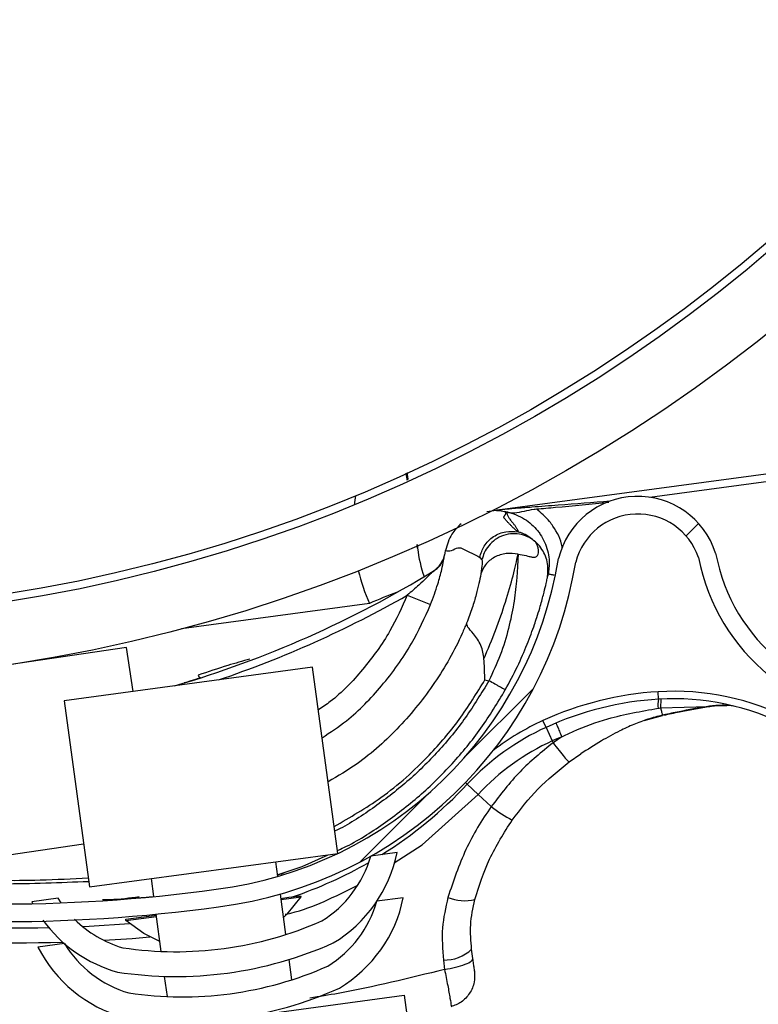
# Model space of a CAD drawing. Header units: inches. Extents: x 170 to 284, y 215 to 248.
# Tile 856 of 1056: x 235.813 to 235.914, y 224.562 to 224.696. Entities that reach past the tile are written whole.
import ezdxf

# ---------------------------------------------------------------- set-up
doc = ezdxf.new("R2010")
doc.units = ezdxf.units.IN
doc.header["$LTSCALE"] = 0.25
doc.header["$MEASUREMENT"] = 0
doc.layers.add('RH TOP OF HOOD', color=7, linetype='Continuous')
pattern_1 = [(45, (225.4196035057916, 218.4993357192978), (-0.03026527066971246, 0.03026527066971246), [])]

msp = doc.modelspace()

# ---------------------------------------------------------------- hatches: boundary and pattern name
at = {"layer": 'RH TOP OF HOOD'}
h = msp.add_hatch(dxfattribs=at)
h.set_pattern_fill('ANSI31', color=256, scale=0.34241245, angle=2.8e-322, style=0)
h.set_pattern_definition([(45, (225.4529552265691, 218.4993357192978), (-0.03026527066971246, 0.03026527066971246), [])])
edge = h.paths.add_edge_path(flags=0)
edge.add_arc((235.7395956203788, 224.3915581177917), 0.021400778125, 89.9999999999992, 390.52248781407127, ccw=False)
edge.add_line((235.7395956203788, 224.4129588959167), (235.8123582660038, 224.4129588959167))
edge.add_arc((235.8123582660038, 224.8238538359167), 0.4108949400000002, 270, 450.0000000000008)
edge.add_line((235.8123582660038, 225.2347487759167), (235.3287006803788, 225.2347487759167))
edge.add_arc((235.3287006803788, 225.2390289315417), 0.004280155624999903, 180.0000000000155, 269.9999999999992, ccw=False)
edge.add_line((235.3244205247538, 225.2390289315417), (235.3244205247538, 225.2818304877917))
edge.add_arc((235.3287006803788, 225.2818304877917), 0.004280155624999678, 360, 540, ccw=False)
edge.add_line((235.3329808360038, 225.2818304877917), (235.3329808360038, 225.2390289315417))
edge.add_line((235.3329808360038, 225.2390289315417), (235.3297484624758, 225.2390289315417))
edge.add_line((235.3297484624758, 225.2390289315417), (235.3297484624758, 225.2818304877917))
edge.add_arc((235.3287006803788, 225.2818304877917), 0.001047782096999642, 360, 540.0000000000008)
edge.add_line((235.3276528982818, 225.2818304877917), (235.3276528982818, 225.2390289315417))
edge.add_arc((235.3287006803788, 225.2390289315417), 0.001047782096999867, 180, 270)
edge.add_line((235.3287006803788, 225.2379811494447), (235.8123582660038, 225.2379811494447))
edge.add_arc((235.8123582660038, 224.8238538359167), 0.4141273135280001, 269.9999999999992, 450, ccw=False)
edge.add_line((235.8123582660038, 224.4097265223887), (235.7395956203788, 224.4097265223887))
edge.add_arc((235.7395956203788, 224.3915581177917), 0.018168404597, 450.0000000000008, 750.5224878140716)
edge.add_arc((235.754343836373, 224.4002532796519), 0.001047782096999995, 390.5224878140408, 495.0000000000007)
edge.add_line((235.753602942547, 224.4009941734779), (235.7449077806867, 224.3922990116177))
edge.add_line((235.7449077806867, 224.3922990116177), (235.7426221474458, 224.3945846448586))
edge.add_line((235.7426221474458, 224.3945846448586), (235.751317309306, 224.4032798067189))
edge.add_arc((235.754343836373, 224.4002532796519), 0.004280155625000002, 390.522487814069, 495.0000000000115, ccw=False)
h = msp.add_hatch(dxfattribs=at)
h.set_pattern_fill('ANSI31', color=256, scale=0.34241245, style=0)
h.set_pattern_definition(pattern_1)
edge = h.paths.add_edge_path(flags=0)
edge.add_line((235.7790065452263, 225.2304686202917), (235.4365940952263, 225.2304686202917))
edge.add_line((235.4365940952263, 225.2304686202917), (235.4365940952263, 225.2347487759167))
edge.add_line((235.4365940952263, 225.2347487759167), (235.7790065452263, 225.2347487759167))
edge.add_arc((235.7790065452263, 224.8238538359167), 0.4108949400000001, 269.9999999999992, 450, ccw=False)
edge.add_line((235.7790065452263, 224.4129588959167), (235.7062438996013, 224.4129588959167))
edge.add_line((235.7062438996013, 224.4129588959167), (235.7062438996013, 224.4172390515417))
edge.add_line((235.7062438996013, 224.4172390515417), (235.7790065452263, 224.4172390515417))
edge.add_arc((235.7790065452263, 224.8238538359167), 0.406614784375, 270, 450.0000000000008)
h = msp.add_hatch(dxfattribs=at)
h.set_pattern_fill('ANSI32', color=256, scale=0.34241245, angle=2.8e-322, style=0)
h.set_pattern_definition([(45, (225.4196035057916, 218.4993357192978), (-0.09079581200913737, 0.09079581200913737), []), (45, (225.4801340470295, 218.4993357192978), (-0.09079581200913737, 0.09079581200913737), [])])
edge = h.paths.add_edge_path(flags=0)
edge.add_arc((235.7790065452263, 224.8238538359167), 0.2182879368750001, 180, 540, ccw=False)
edge = h.paths.add_edge_path(flags=0)
edge.add_arc((235.7790065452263, 224.8238538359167), 0.2097276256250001, 180, 540, ccw=False)
h = msp.add_hatch(dxfattribs=at)
h.set_pattern_fill('ANSI31', color=256, scale=0.34241245, angle=2.8e-322, style=0)
h.set_pattern_definition(pattern_1)
edge = h.paths.add_edge_path(flags=0)
edge.add_arc((235.9257701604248, 224.6173417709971), 0.001712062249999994, 187.6823523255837, 209.892772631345)
edge.add_line((235.9242858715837, 224.6164885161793), (235.9221930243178, 224.6152854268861))
edge.add_arc((235.9257701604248, 224.6173417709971), 0.004126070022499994, 187.6823523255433, 209.8927726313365, ccw=False)
edge.add_arc((235.934592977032, 224.6185318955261), 0.01302879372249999, 139.1585197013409, 187.6823523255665, ccw=False)
edge.add_arc((235.9382824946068, 224.6147452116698), 0.01830194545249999, 457.6823523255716, 497.7437253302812, ccw=False)
edge.add_arc((235.9374082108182, 224.6212265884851), 0.01176186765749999, 389.82321001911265, 457.68235232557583, ccw=False)
edge.add_arc((235.9344911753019, 224.61851816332), 0.01566536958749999, 332.9394203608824, 393.1131521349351, ccw=False)
edge.add_arc((235.9257484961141, 224.6226252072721), 0.02532140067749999, 310.5366005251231, 333.66328566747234, ccw=False)
edge.add_arc((235.9331496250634, 224.6154003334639), 0.01504902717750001, 269.83807069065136, 306.9970019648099, ccw=False)
edge.add_arc((235.932811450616, 224.6278968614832), 0.02754708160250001, 190.990855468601, 270.614926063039, ccw=False)
edge.add_arc((235.8974799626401, 224.6198485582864), 0.008748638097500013, 378.6409712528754, 525.6237845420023)
edge.add_arc((235.8330314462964, 224.6311945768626), 0.05672062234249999, 277.25298805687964, 350.69225205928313, ccw=False)
edge.add_arc((235.8106778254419, 224.7879449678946), 0.2150521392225, 261.1083798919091, 277.88840595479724, ccw=False)
edge.add_arc((235.7828950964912, 224.6038046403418), 0.02884824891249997, 202.8411957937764, 259.0961091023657, ccw=False)
edge.add_arc((235.7311545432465, 224.579342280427), 0.0284373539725, 387.8029462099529, 441.4014199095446)
edge.add_arc((235.733577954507, 224.5926259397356), 0.01494630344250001, 442.9737931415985, 498.2295444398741)
edge.add_arc((235.7358341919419, 224.5894751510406), 0.0187470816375, 495.64022688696, 529.1219683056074)
edge.add_arc((235.7307519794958, 224.5910354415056), 0.0134739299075, 531.5599097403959, 569.9559980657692)
edge.add_arc((235.7241388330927, 224.5875520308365), 0.006011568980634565, 212.6648849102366, 233.3999259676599)
edge.add_arc((235.7300236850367, 224.5982275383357), 0.01816498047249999, 238.5816124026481, 277.6823523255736)
edge.add_arc((235.730989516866, 224.5910674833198), 0.01094007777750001, 277.6823523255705, 367.682352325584)
edge.add_arc((235.7399820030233, 224.5922804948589), 0.001866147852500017, 367.6823523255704, 383.3245987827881)
edge.add_line((235.7416956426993, 224.5930193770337), (235.7439123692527, 224.5939751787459))
edge.add_arc((235.7399820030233, 224.5922804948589), 0.004280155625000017, 367.68235232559, 383.3245987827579, ccw=False)
edge.add_arc((235.730989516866, 224.5910674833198), 0.01335408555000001, 277.68235232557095, 367.6823523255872, ccw=False)
edge.add_arc((235.7300236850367, 224.5982275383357), 0.020578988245, 238.2937106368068, 277.6823523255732, ccw=False)
edge.add_arc((235.7241388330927, 224.5875520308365), 0.008425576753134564, 212.2600195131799, 234.1820632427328, ccw=False)
edge.add_arc((235.7307519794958, 224.5910354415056), 0.01588793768, 171.3726545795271, 210.1529330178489, ccw=False)
edge.add_arc((235.7358341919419, 224.5894751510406), 0.02116108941, 495.78688309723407, 529.2595240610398, ccw=False)
edge.add_arc((235.733577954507, 224.5926259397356), 0.01736031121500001, 442.8626004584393, 498.0482056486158, ccw=False)
edge.add_arc((235.7311545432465, 224.579342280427), 0.030851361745, 387.6005096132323, 441.4618899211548, ccw=False)
edge.add_arc((235.7828950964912, 224.6038046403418), 0.02643424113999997, 202.6240618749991, 259.0059654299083)
edge.add_arc((235.8106778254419, 224.7879449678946), 0.21263813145, 261.1200207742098, 277.8920418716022)
edge.add_arc((235.8330314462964, 224.6311945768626), 0.05430661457, 277.2389789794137, 350.7968871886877)
edge.add_arc((235.8974799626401, 224.6198485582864), 0.01116264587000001, 377.74339121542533, 526.2114395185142, ccw=False)
edge.add_arc((235.932811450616, 224.6278968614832), 0.02513307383, 190.653752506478, 270.6530101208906)
edge.add_arc((235.9331496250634, 224.6154003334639), 0.01263501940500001, 269.7653996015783, 306.6650491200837)
edge.add_arc((235.9257484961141, 224.6226252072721), 0.022907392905, 310.726658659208, 333.7020675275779)
edge.add_arc((235.9344911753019, 224.61851816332), 0.01325136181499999, 332.8745927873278, 393.4176020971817)
edge.add_arc((235.9374082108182, 224.6212265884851), 0.009347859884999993, 389.4048764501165, 457.6823523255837)
edge.add_arc((235.9382824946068, 224.6147452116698), 0.01588793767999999, 457.6823523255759, 497.6345312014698)
edge.add_arc((235.934592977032, 224.6185318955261), 0.01061478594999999, 499.3168536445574, 547.6823523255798)

# ---------------------------------------------------------------- linework, layer by layer
for p, q in [((235.9241185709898, 224.6352920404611), (235.8786906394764, 224.6291641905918)), ((235.8991434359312, 224.6308865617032), (235.922794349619, 224.6340768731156)), ((235.8781419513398, 224.6290901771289), (235.8768426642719, 224.628911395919)), ((235.8781637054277, 224.6290931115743), (235.8781419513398, 224.6290901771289)), ((235.8793095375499, 224.6289151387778), (235.8795990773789, 224.6288570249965)), ((235.8710499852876, 224.6228213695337), (235.8711396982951, 224.6232558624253)), ((235.8711396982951, 224.6232558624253), (235.8712179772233, 224.6236014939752)), ((235.8758806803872, 224.6226710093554), (235.8761919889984, 224.6223239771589)), ((235.8851786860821, 224.6201263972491), (235.8852319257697, 224.6203865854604)), ((235.8851255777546, 224.6198717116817), (235.8851620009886, 224.6200449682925)), ((235.8608340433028, 224.6163740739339), (235.8351504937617, 224.6129095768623)), ((235.8659916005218, 224.6175063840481), (235.8691695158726, 224.6162367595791)), ((235.8276412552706, 224.6103651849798), (235.793762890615, 224.6053933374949)), ((235.8285232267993, 224.6043553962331), (235.8276412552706, 224.6103651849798)), ((235.8530522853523, 224.6076641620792), (235.8191183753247, 224.6030867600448)), ((235.8564853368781, 224.5822137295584), (235.8530522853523, 224.6076641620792)), ((235.8765882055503, 224.6059265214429), (235.877136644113, 224.6058164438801)), ((235.9003294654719, 224.6032869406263), (235.9002675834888, 224.6043123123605)), ((235.8191183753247, 224.6030867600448), (235.8225514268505, 224.5776363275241)), ((235.9005910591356, 224.6020894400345), (235.907054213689, 224.6023052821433)), ((235.88494740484, 224.5994397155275), (235.884519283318, 224.6003734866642)), ((235.898365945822, 224.6003685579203), (235.9008731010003, 224.6010748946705)), ((235.9010184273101, 224.6011368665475), (235.9008545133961, 224.6011006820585)), ((235.88494740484, 224.5994397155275), (235.8857949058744, 224.5975912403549)), ((235.8857949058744, 224.5975912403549), (235.8859106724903, 224.5973387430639)), ((235.8870874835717, 224.5981574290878), (235.8859106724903, 224.5973387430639)), ((235.8881056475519, 224.59471839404), (235.8896787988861, 224.5958097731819)), ((235.8741782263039, 224.5916692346), (235.873933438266, 224.591897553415)), ((235.8741782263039, 224.5916692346), (235.8756652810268, 224.5902822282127)), ((235.8756652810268, 224.5902822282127), (235.8774575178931, 224.5886105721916)), ((235.7974917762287, 224.5799845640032), (235.8217543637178, 224.5835452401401)), ((235.8225514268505, 224.5776363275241), (235.8564853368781, 224.5822137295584)), ((235.8516374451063, 224.5804157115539), (235.8551841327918, 224.582038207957)), ((235.8646040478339, 224.5823343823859), (235.8609982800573, 224.5818479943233)), ((235.8480018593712, 224.5810693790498), (235.8482715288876, 224.5790702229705)), ((235.8481972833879, 224.5793026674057), (235.8516374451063, 224.5804157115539)), ((235.8313673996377, 224.5763157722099), (235.8310349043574, 224.5787806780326)), ((235.8182966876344, 224.5760879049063), (235.8146909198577, 224.5756015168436)), ((235.8187012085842, 224.575458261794), (235.8182966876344, 224.5760879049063)), ((235.8290712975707, 224.5761401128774), (235.8290690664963, 224.576139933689)), ((235.8485977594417, 224.5766517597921), (235.8493443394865, 224.5711170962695)), ((235.8486762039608, 224.5760702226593), (235.8497998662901, 224.5762215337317)), ((235.8486990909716, 224.5759005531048), (235.8498227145, 224.5760518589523)), ((235.8497998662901, 224.5762215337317), (235.8514012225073, 224.5764371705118)), ((235.8498227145, 224.5760518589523), (235.8514240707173, 224.5762674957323)), ((235.8514012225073, 224.5764371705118), (235.8514240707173, 224.5762674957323)), ((235.8514240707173, 224.5762674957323), (235.851424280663, 224.5762659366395)), ((235.8654373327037, 224.5761569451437), (235.8618315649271, 224.5756705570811)), ((235.8146909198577, 224.5756015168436), (235.8148221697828, 224.575347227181)), ((235.8275110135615, 224.5732201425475), (235.8317087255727, 224.5737854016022)), ((235.8275338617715, 224.573050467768), (235.8317316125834, 224.5736157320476)), ((235.8323773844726, 224.5688283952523), (235.8316903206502, 224.5739218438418)), ((235.8275338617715, 224.573050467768), (235.8275110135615, 224.5732201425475)), ((235.8275340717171, 224.5730489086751), (235.8275338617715, 224.573050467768)), ((235.8191299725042, 224.5699104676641), (235.8155242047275, 224.5694240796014)), ((235.874946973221, 224.5678679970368), (235.8747756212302, 224.5691382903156)), ((235.8498040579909, 224.5677090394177), (235.8501776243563, 224.5649396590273)), ((235.8709175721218, 224.5676450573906), (235.8710830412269, 224.5663662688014)), ((235.8332106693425, 224.5626509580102), (235.8328371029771, 224.5654203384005)), ((235.8189180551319, 224.5565452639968), (235.86557718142, 224.562839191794)), ((235.86557718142, 224.562839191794), (235.8660761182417, 224.559140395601))]:
    msp.add_line(p, q, dxfattribs=at)
at = {"layer": 'RH TOP OF HOOD', "flags": 128}
for points in [[(235.9071267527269, 224.6022812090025), (235.9071229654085, 224.6022526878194), (235.907117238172, 224.6022327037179), (235.9071097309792, 224.6022218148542), (235.907100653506, 224.6022203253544), (235.9070902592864, 224.6022282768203), (235.9070788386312, 224.6022454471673), (235.9070667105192, 224.6022713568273), (235.907054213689, 224.6023052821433)], [(235.8641792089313, 224.5809510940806), (235.8680264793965, 224.5833882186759), (235.8756652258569, 224.5902821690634), (235.8756652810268, 224.5902822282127), (235.8756652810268, 224.5902822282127)], [(235.8514240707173, 224.5762674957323), (235.8495303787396, 224.5738983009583), (235.8490351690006, 224.5734090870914)], [(235.851424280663, 224.5762659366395), (235.8495305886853, 224.5738967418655), (235.8490353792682, 224.573407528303)], [(235.8216183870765, 224.572244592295), (235.8225106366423, 224.5722859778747), (235.8280342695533, 224.5726245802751)], [(235.8321946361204, 224.5701831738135), (235.8299868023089, 224.5712665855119), (235.8275338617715, 224.573050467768)], [(235.8321948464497, 224.5701816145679), (235.8299870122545, 224.5712650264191), (235.8275340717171, 224.5730489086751)], [(235.8245051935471, 224.5703550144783), (235.8283896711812, 224.5706119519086), (235.8308164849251, 224.5708078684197)]]:
    msp.add_lwpolyline(points, dxfattribs=at)
at = {"layer": 'RH TOP OF HOOD'}
for radius in [0.218287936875, 0.2097276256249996, 0.20865758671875]:
    msp.add_circle((235.7790065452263, 224.8238538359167), radius, dxfattribs=at)
for centre, radius, start, end in [((235.7790065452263, 224.8238538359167), 0.4141273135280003, 269.9999999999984, 90), ((235.7790065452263, 224.8238538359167), 0.4108949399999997, 269.9999999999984, 90), ((235.7790065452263, 224.8238538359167), 0.406614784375, 269.9999999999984, 90), ((235.8842601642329, 224.6268967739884), 0.02568093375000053, 170.5604356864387, 173.331097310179), ((235.8974799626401, 224.6198485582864), 0.01116264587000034, 17.74339121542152, 166.2114395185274), ((235.8974799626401, 224.6198485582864), 0.008748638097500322, 18.64097125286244, 165.6237845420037), ((235.866881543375, 224.6238565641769), 0.0005136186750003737, 6.292849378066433, 7.696607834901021), ((235.8844095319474, 224.6257894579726), 0.01712062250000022, 186.2928493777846, 199.6289524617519), ((235.8677383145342, 224.623712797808), 0.003424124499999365, 301.5529025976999, 348.3047638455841), ((235.932811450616, 224.6278968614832), 0.02513307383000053, 190.6537525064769, 270.6530101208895), ((235.8330314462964, 224.6311945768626), 0.05430661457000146, 277.2389789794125, 350.7968871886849), ((235.8330314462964, 224.6311945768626), 0.05672062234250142, 277.2529880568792, 350.6922520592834), ((235.932811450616, 224.6278968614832), 0.02754708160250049, 190.9908554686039, 270.6149260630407), ((235.7933788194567, 224.7448053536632), 0.1455252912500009, 286.2865241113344, 301.5529025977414), ((235.8842601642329, 224.6268967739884), 0.02568093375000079, 193.5764192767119, 204.1889781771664), ((235.8847235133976, 224.5628653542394), 0.05859940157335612, 110.0748888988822, 114.0588215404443), ((235.7933788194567, 224.7448053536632), 0.1465525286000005, 288.6258020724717, 299.700927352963), ((235.8379166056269, 224.6067190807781), 0.0005320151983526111, 196.5048675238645, 252.5107683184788), ((235.9029285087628, 224.5602213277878), 0.0441712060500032, 93.4536560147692, 114.6308198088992), ((235.9023921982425, 224.5691078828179), 0.03526848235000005, 62.73747602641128, 93.4536560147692), ((235.9029285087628, 224.5602213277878), 0.04314396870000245, 93.4536560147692, 114.6308198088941), ((235.9037301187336, 224.6024552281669), 0.003500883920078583, 166.25671014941, 186.7249703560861), ((235.9023921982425, 224.5691078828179), 0.03424124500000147, 62.73747602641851, 93.45365601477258), ((235.8992181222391, 224.5683140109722), 0.03526848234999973, 114.6308198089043, 127.5210132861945), ((235.9011933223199, 224.6011702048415), 0.0001780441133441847, 190.7921879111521, 207.7531162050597), ((235.9010041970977, 224.6010975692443), 3.319259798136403e-05, 341.9712843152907, 19.96976039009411), ((235.8992181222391, 224.5683140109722), 0.03424124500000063, 114.6308198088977, 136.9937062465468), ((235.8992181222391, 224.5683140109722), 0.03220774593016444, 114.6308198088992, 136.9937062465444), ((235.9029285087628, 224.5602213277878), 0.04111046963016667, 112.6628487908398, 114.630819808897), ((235.8318608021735, 224.631139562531), 0.05786770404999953, 301.9740299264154, 316.993706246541), ((235.8913178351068, 224.6070421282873), 0.02306145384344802, 233.0572570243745, 241.5209653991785), ((235.8462211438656, 224.5860739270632), 0.01536952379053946, 301.699286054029, 344.0406468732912), ((235.8462211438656, 224.5860739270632), 0.01875940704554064, 300.9678088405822, 348.501494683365), ((235.8318608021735, 224.631139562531), 0.05786770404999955, 288.576014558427, 299.9183369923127), ((235.8106778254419, 224.7879449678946), 0.2126381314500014, 261.1200207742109, 277.8920418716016), ((235.8120535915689, 224.7880950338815), 0.2160622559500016, 258.775331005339, 271.3111233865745), ((235.8470544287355, 224.5798964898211), 0.01875940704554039, 300.9678088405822, 348.5014946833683), ((235.8738642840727, 224.5818691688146), 0.006116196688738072, 247.678316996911, 282.7859301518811), ((235.8106778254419, 224.7879449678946), 0.2150521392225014, 261.1083798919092, 277.888405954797), ((235.8470544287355, 224.5798964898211), 0.01536952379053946, 301.6992860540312, 344.0406468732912), ((235.8314259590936, 224.5840781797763), 0.01875940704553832, 215.8167698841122, 254.3968958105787), ((235.8314259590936, 224.5840781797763), 0.01536952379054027, 224.9089393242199, 253.6654185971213), ((235.8343834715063, 224.6179919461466), 0.04920446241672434, 261.4914683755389, 293.8732362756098), ((235.8120535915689, 224.7880950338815), 0.218095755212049, 264.8615755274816, 271.8007834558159), ((235.8322592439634, 224.5779007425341), 0.01875940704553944, 206.8632099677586, 254.3968958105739), ((235.8322592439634, 224.5779007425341), 0.01536952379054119, 211.3240577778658, 253.6654185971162), ((235.8343834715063, 224.6179919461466), 0.05259434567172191, 261.2473130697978, 294.1173915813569), ((235.8710911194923, 224.572927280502), 0.005285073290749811, 268.118224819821, 314.1989879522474), ((235.8352167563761, 224.6118145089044), 0.04920446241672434, 261.4914683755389, 293.8732362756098), ((235.8352167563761, 224.6118145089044), 0.05259434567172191, 261.2473130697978, 294.1173915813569)]:
    msp.add_arc(centre, radius, start, end, dxfattribs=at)
for points, knots in [([(235.8657900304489, 224.6341541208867), (235.8658287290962, 224.633927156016), (235.8658834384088, 224.6336062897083), (235.8659332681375, 224.633303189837), (235.8659478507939, 224.6332144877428)], [0, 0, 0, 0, 0.7073502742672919, 1, 1, 1, 1]), ([(235.8661237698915, 224.6332987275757), (235.8661090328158, 224.6334077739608), (235.866066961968, 224.6337190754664), (235.8660228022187, 224.6340458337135), (235.8659941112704, 224.6342581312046)], [0, 0, 0, 0, 0.3502918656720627, 1, 1, 1, 1]), ([(235.8936896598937, 224.6303355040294), (235.8913313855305, 224.6301552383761), (235.8877697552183, 224.6298829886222), (235.883557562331, 224.6295616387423), (235.8813493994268, 224.6293982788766), (235.8801506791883, 224.6293047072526), (235.8794952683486, 224.6292434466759), (235.8791337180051, 224.6292077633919), (235.878934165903, 224.6291875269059), (235.8788236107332, 224.6291762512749), (235.8787577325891, 224.6291695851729), (235.8787194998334, 224.6291657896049), (235.8786961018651, 224.6291635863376), (235.8786851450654, 224.6291626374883), (235.8786799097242, 224.6291623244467), (235.8786793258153, 224.6291624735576), (235.8786825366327, 224.6291630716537), (235.8786874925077, 224.6291637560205), (235.8786906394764, 224.6291641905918)], [0, 0, 0, 0, 0.4681368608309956, 0.7070129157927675, 0.8371325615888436, 0.9079072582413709, 0.9470740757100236, 0.9687898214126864, 0.9808770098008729, 0.9876679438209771, 0.9915546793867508, 0.9947708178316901, 0.9959953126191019, 0.997228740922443, 0.997848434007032, 0.9984730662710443, 0.9990304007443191, 0.9999999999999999, 0.9999999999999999, 0.9999999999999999, 0.9999999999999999]), ([(235.883625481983, 224.6292805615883), (235.8844980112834, 224.629354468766), (235.8877985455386, 224.6296340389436), (235.8910930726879, 224.6299781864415), (235.8935166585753, 224.6302313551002)], [0, 0, 0, 0, 0.2643600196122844, 0.9999999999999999, 0.9999999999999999, 0.9999999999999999, 0.9999999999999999]), ([(235.8786906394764, 224.6291641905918), (235.878685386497, 224.6291634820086), (235.8786538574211, 224.6291592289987), (235.8785496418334, 224.6291451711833), (235.8784067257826, 224.6291258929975), (235.8782387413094, 224.6291032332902), (235.8781937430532, 224.6290971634), (235.8781637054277, 224.6290931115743)], [0, 0, 0, 0, 0.01571398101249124, 0.094317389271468, 0.3218612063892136, 0.5473229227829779, 1, 1, 1, 1]), ([(235.8781637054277, 224.6290931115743), (235.8782293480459, 224.6290874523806), (235.8785433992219, 224.6290603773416), (235.8789658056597, 224.6289998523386), (235.8792979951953, 224.628925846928), (235.8792980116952, 224.6289258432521)], [0, 0, 0, 0, 0.2090106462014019, 0.9999607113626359, 1, 1, 1, 1]), ([(235.8811183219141, 224.6261592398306), (235.8810059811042, 224.626249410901), (235.8807677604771, 224.6264406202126), (235.8804437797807, 224.6267329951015), (235.8801963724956, 224.6269724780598), (235.8800189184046, 224.6271531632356), (235.8799084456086, 224.627268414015), (235.8797980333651, 224.6273864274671), (235.8796876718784, 224.6275072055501), (235.8795719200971, 224.6276368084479), (235.8794554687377, 224.6277705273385), (235.8793514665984, 224.6278912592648), (235.8792776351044, 224.6279812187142), (235.8792257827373, 224.628045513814), (235.8791978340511, 224.6281038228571), (235.8791881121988, 224.6281681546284), (235.8792000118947, 224.6282397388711), (235.8792364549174, 224.6283189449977), (235.879300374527, 224.6284022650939), (235.8793555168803, 224.6284808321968), (235.87939796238, 224.6285424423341), (235.8794235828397, 224.6285827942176), (235.8794444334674, 224.6286178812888), (235.8794514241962, 224.6286599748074), (235.8794466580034, 224.6287141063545), (235.8794208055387, 224.6287772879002), (235.879377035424, 224.6288438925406), (235.8793311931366, 224.6288915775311), (235.8793083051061, 224.6289153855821)], [0, 0, 0, 0, 0.08480730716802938, 0.1798353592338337, 0.2850849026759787, 0.3228266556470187, 0.3617275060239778, 0.4017874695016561, 0.4430065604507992, 0.4853847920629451, 0.5351510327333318, 0.5813528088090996, 0.6105805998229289, 0.6293562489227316, 0.6489120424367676, 0.6766412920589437, 0.7075477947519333, 0.7416323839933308, 0.7850907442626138, 0.8280699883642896, 0.8539878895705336, 0.8729964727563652, 0.885095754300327, 0.9032140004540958, 0.9275168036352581, 0.9517481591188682, 0.9759089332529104, 1, 1, 1, 1]), ([(235.8792980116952, 224.6289258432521), (235.8792980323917, 224.6289258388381), (235.8794718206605, 224.6288887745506), (235.8796527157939, 224.6288504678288), (235.8798335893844, 224.6288121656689)], [0, 0, 0, 0, 0.0001190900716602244, 1, 1, 1, 1]), ([(235.8798335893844, 224.6288121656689), (235.8797633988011, 224.6288254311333), (235.8796053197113, 224.6288553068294), (235.8794152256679, 224.6288937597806), (235.8793095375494, 224.628915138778)], [0, 0, 0, 0, 0.4440219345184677, 0.9999999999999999, 0.9999999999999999, 0.9999999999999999, 0.9999999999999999]), ([(235.879599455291, 224.6288569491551), (235.8795974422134, 224.6288048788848), (235.8795933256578, 224.6286984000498), (235.8796352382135, 224.6285254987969), (235.8797097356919, 224.6283419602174), (235.8798167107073, 224.6281525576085), (235.8799443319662, 224.6279629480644), (235.8800838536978, 224.627775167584), (235.8802476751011, 224.6275679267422), (235.8804100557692, 224.627367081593), (235.8805535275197, 224.6271870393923), (235.8806716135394, 224.6270353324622), (235.8807779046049, 224.6268903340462), (235.8808808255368, 224.6267380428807), (235.8809709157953, 224.6265872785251), (235.881043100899, 224.626438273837), (235.8810959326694, 224.626293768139), (235.8811109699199, 224.6262034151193), (235.8811183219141, 224.6261592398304)], [0, 0, 0, 0, 0.0657809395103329, 0.1345158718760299, 0.2062058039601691, 0.27713025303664, 0.3450539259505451, 0.411816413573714, 0.4774590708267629, 0.5636721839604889, 0.6227800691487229, 0.6670965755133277, 0.7241689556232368, 0.7778304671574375, 0.8321346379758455, 0.8905164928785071, 0.9464714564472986, 0.9999999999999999, 0.9999999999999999, 0.9999999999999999, 0.9999999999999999]), ([(235.8795990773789, 224.6288570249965), (235.8795991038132, 224.6288570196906), (235.8804459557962, 224.6286870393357), (235.8820362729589, 224.6280551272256), (235.8834565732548, 224.6267819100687), (235.884524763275, 224.6253200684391), (235.8852814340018, 224.6236331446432), (235.8854386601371, 224.6217197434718), (235.8852855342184, 224.6206526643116), (235.8852319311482, 224.6203866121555), (235.8852319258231, 224.6203865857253)], [0, 0, 0, 0, 7.189415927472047e-06, 0.2303203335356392, 0.4448965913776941, 0.4983905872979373, 0.7130087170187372, 0.9276298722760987, 0.9999928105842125, 1, 1, 1, 1]), ([(235.8798335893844, 224.6288121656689), (235.8800977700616, 224.6287827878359), (235.8807763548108, 224.628707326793), (235.8818843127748, 224.6289759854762), (235.8829669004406, 224.6292184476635), (235.8835204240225, 224.6292706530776), (235.883625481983, 224.6292805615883)], [0, 0, 0, 0, 0.2412678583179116, 0.6197299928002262, 0.9278253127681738, 1, 1, 1, 1]), ([(235.8871478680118, 224.6239742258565), (235.8871443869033, 224.6240197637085), (235.887061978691, 224.6250977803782), (235.8863174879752, 224.6263172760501), (235.8850985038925, 224.6280408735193), (235.8842624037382, 224.6287445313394), (235.883625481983, 224.6292805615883)], [0, 0, 0, 0, 0.02109882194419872, 0.4994719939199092, 0.6187093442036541, 1, 1, 1, 1]), ([(235.8733509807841, 224.6272634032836), (235.8728808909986, 224.6268147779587), (235.8718233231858, 224.6258054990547), (235.8714287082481, 224.6243899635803), (235.8712094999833, 224.6236036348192)], [0, 0, 0, 0, 0.4445008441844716, 1, 1, 1, 1]), ([(235.8758806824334, 224.6226710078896), (235.8760492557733, 224.6232077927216), (235.8763085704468, 224.6240335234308), (235.8770560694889, 224.6249396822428), (235.8777588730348, 224.6255255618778), (235.8785701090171, 224.6259486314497), (235.8796940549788, 224.6262895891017), (235.8805557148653, 224.6262108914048), (235.8811158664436, 224.6261597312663)], [0, 0, 0, 0, 0.2394514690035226, 0.3683457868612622, 0.4999761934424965, 0.6316105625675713, 0.7605158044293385, 1, 1, 1, 1]), ([(235.8834989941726, 224.6247855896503), (235.8832281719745, 224.6249937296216), (235.8826568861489, 224.6254327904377), (235.8815844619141, 224.6258267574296), (235.8803694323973, 224.625951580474), (235.8791171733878, 224.6257205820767), (235.8779802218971, 224.625146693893), (235.877087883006, 224.6243119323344), (235.8764717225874, 224.623349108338), (235.8762819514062, 224.6226536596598), (235.8761919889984, 224.6223239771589)], [0, 0, 0, 0, 0.1098512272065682, 0.2317256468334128, 0.3631776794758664, 0.4999999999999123, 0.6368223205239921, 0.7682743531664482, 0.8901487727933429, 1, 1, 1, 1]), ([(235.8834989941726, 224.6247855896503), (235.8831060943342, 224.6251094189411), (235.8824320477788, 224.625664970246), (235.8816626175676, 224.6259827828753), (235.8812852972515, 224.6261069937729), (235.881178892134, 224.6261386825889), (235.8811515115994, 224.6261469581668), (235.8811423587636, 224.6261497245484)], [0, 0, 0, 0, 0.502280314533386, 0.8616962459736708, 0.9584272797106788, 0.9861029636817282, 1, 1, 1, 1]), ([(235.867322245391, 224.6244179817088), (235.8673314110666, 224.6243521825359), (235.8673477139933, 224.6242351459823), (235.8673698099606, 224.6240751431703), (235.8673846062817, 224.6239675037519), (235.8673912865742, 224.6239186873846), (235.8673918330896, 224.6239146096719), (235.867392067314, 224.6239128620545)], [0, 0, 0, 0, 0.3162520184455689, 0.5625153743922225, 0.8143710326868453, 0.9204435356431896, 1, 1, 1, 1]), ([(235.8673905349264, 224.6239253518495), (235.8673903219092, 224.6239269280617), (235.8673898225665, 224.6239306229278), (235.8673830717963, 224.6239805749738), (235.8673682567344, 224.6240901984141), (235.8673471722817, 224.6242462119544), (235.867332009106, 224.6243584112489), (235.8673238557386, 224.624418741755)], [0, 0, 0, 0, 0.07919394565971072, 0.1856419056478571, 0.4442674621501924, 0.7011779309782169, 1, 1, 1, 1]), ([(235.8811250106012, 224.623121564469), (235.8815078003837, 224.6230539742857), (235.8820414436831, 224.6229597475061), (235.8826671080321, 224.6227901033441), (235.8831180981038, 224.6226850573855), (235.8835669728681, 224.6226825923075), (235.8838867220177, 224.6230167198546), (235.8840071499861, 224.6239203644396), (235.8837021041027, 224.6244397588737), (235.8834989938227, 224.6247855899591)], [0, 0, 0, 0, 0.1001269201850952, 0.1395859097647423, 0.1897135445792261, 0.2582342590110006, 0.3697357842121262, 0.5803479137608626, 1, 1, 1, 1]), ([(235.8851255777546, 224.6198717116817), (235.8851921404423, 224.6205218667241), (235.8852945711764, 224.6215223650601), (235.8849092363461, 224.6228330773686), (235.8844222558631, 224.6237775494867), (235.8839070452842, 224.624412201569), (235.8835719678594, 224.6247188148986), (235.8834989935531, 224.624785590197)], [0, 0, 0, 0, 0.3580314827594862, 0.5509607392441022, 0.7480445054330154, 0.9451282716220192, 1, 1, 1, 1]), ([(235.8712094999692, 224.623603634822), (235.871471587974, 224.623564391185), (235.8719958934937, 224.6234858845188), (235.872938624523, 224.6241492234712), (235.8741737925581, 224.6235782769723), (235.875149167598, 224.6230598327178), (235.8758806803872, 224.6226710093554)], [0, 0, 0, 0, 0.1666800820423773, 0.3334425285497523, 0.5000945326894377, 1, 1, 1, 1]), ([(235.881123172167, 224.6231225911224), (235.8805809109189, 224.6231779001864), (235.8794544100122, 224.6232927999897), (235.8778493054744, 224.6227560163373), (235.8765832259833, 224.6217585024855), (235.8762167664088, 224.6208440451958), (235.876040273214, 224.6204036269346)], [0, 0, 0, 0, 0.2405618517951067, 0.4997464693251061, 0.7590693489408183, 0.9999999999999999, 0.9999999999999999, 0.9999999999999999, 0.9999999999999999]), ([(235.8764509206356, 224.6088182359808), (235.8770035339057, 224.6101223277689), (235.878138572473, 224.612800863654), (235.879463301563, 224.6166940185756), (235.8805396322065, 224.6203696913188), (235.8809230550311, 224.6221888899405), (235.881119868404, 224.6231226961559)], [0, 0, 0, 0, 0.2305257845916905, 0.4734878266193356, 0.7297379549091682, 1, 1, 1, 1]), ([(235.8811217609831, 224.62312166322), (235.8811104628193, 224.6227783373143), (235.8810834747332, 224.6219582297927), (235.8810113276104, 224.6207863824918), (235.8809415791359, 224.61985350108), (235.8808342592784, 224.6185692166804), (235.8805653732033, 224.6163809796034), (235.8798644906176, 224.6129270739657), (235.8787821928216, 224.6093394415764), (235.877677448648, 224.6069742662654), (235.877136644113, 224.6058164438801)], [0, 0, 0, 0, 0.08980644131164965, 0.2145219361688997, 0.2531624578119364, 0.2759662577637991, 0.4628905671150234, 0.6373953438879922, 0.8224944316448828, 1, 1, 1, 1]), ([(235.8691695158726, 224.6162367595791), (235.8695163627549, 224.6171675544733), (235.870126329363, 224.618804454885), (235.87067817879, 224.6208799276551), (235.8709529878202, 224.6221761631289), (235.8710294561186, 224.6226630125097), (235.8710456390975, 224.6228008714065), (235.8710456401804, 224.6228008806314)], [0, 0, 0, 0, 0.3699466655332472, 0.6505899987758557, 0.8492685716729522, 0.9999899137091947, 1, 1, 1, 1]), ([(235.869427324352, 224.6206914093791), (235.8697197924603, 224.6208870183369), (235.8702290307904, 224.6212276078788), (235.8707807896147, 224.6219724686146), (235.8709516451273, 224.6225073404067), (235.8710454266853, 224.6228009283)], [0, 0, 0, 0, 0.3783552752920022, 0.6587829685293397, 1, 1, 1, 1]), ([(235.8761919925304, 224.6223239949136), (235.8762159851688, 224.6222005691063), (235.8762639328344, 224.6219539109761), (235.876115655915, 224.6209250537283), (235.8760415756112, 224.6204110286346)], [0, 0, 0, 0, 0.5003922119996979, 1, 1, 1, 1]), ([(235.8694273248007, 224.6206914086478), (235.8694233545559, 224.620687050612), (235.8693524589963, 224.6206092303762), (235.8690824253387, 224.6203287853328), (235.86846858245, 224.6197214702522), (235.8674143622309, 224.6187297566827), (235.8665222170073, 224.6179626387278), (235.8659916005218, 224.6175063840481)], [0, 0, 0, 0, 0.005253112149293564, 0.09380336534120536, 0.2660256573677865, 0.5634579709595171, 0.9999999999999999, 0.9999999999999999, 0.9999999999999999, 0.9999999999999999]), ([(235.8695301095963, 224.6207949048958), (235.8695271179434, 224.6207919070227), (235.8695204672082, 224.6207852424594), (235.8694873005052, 224.6207521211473), (235.8694690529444, 224.6207338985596)], [0, 0, 0, 0, 0.4498228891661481, 1, 1, 1, 1]), ([(235.8760400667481, 224.6204024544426), (235.8758663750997, 224.6195368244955), (235.875602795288, 224.6182232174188), (235.8748814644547, 224.6157856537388), (235.874357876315, 224.614391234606), (235.8740948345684, 224.6136907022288)], [0, 0, 0, 0, 0.4901989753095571, 0.7438846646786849, 1, 1, 1, 1]), ([(235.88604574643, 224.6202226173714), (235.8859687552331, 224.6202381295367), (235.885667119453, 224.6202989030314), (235.8853294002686, 224.6203669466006), (235.8852644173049, 224.6203800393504), (235.8852319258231, 224.6203865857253)], [0, 0, 0, 0, 0.1462931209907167, 0.5731465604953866, 1, 1, 1, 1]), ([(235.8836701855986, 224.6144543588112), (235.8838134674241, 224.6148952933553), (235.8842058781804, 224.6161028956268), (235.8845981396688, 224.6176019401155), (235.8849174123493, 224.6189098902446), (235.8850872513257, 224.6196906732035), (235.8851128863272, 224.6198117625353), (235.8851255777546, 224.6198717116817)], [0, 0, 0, 0, 0.1282528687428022, 0.3512504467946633, 0.5733912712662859, 0.7887937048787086, 0.9999999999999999, 0.9999999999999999, 0.9999999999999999, 0.9999999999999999]), ([(235.8851620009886, 224.6200449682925), (235.8851764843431, 224.6201137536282), (235.8852200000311, 224.6203204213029), (235.8851848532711, 224.6201575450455), (235.8851453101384, 224.6199632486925), (235.8851740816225, 224.6201038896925), (235.8851786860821, 224.6201263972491)], [0, 0, 0, 0, 0.1877582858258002, 0.5641255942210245, 0.9302446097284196, 1, 1, 1, 1]), ([(235.8659916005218, 224.6175063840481), (235.8652495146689, 224.6158529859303), (235.8636187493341, 224.6122195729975), (235.8600264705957, 224.6073329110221), (235.8566473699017, 224.603731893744), (235.8543880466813, 224.6022005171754), (235.8538394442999, 224.6018286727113)], [0, 0, 0, 0, 0.2698514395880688, 0.5930100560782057, 0.9011758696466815, 1, 1, 1, 1]), ([(235.8543532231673, 224.598019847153), (235.8554784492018, 224.5987675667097), (235.8584865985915, 224.6007665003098), (235.862661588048, 224.605100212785), (235.8665732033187, 224.6104610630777), (235.8683575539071, 224.614430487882), (235.8691695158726, 224.6162367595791)], [0, 0, 0, 0, 0.1696819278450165, 0.4536231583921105, 0.751373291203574, 1, 1, 1, 1]), ([(235.8740958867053, 224.6136902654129), (235.8738945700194, 224.6132174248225), (235.8726879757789, 224.6103834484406), (235.8698976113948, 224.6054314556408), (235.8650357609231, 224.5994382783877), (235.860067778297, 224.5948765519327), (235.856505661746, 224.5927968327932), (235.8551634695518, 224.5920132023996)], [0, 0, 0, 0, 0.05263158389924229, 0.3154480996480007, 0.5782648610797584, 0.8410917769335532, 1, 1, 1, 1]), ([(235.8764508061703, 224.6088176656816), (235.876417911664, 224.6091253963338), (235.8763503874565, 224.6097570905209), (235.8760396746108, 224.6106674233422), (235.8755898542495, 224.6115272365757), (235.8748822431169, 224.6124337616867), (235.8741551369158, 224.6132001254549), (235.8741146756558, 224.6135292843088), (235.874094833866, 224.6136907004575)], [0, 0, 0, 0, 0.1136768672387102, 0.2333502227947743, 0.3620694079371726, 0.5019163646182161, 0.7557448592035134, 1, 1, 1, 1]), ([(235.8793778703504, 224.604562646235), (235.8799476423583, 224.6056299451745), (235.8810730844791, 224.6077381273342), (235.8823814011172, 224.6107843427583), (235.8832367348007, 224.6130617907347), (235.8835708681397, 224.6141352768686), (235.8836701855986, 224.6144543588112)], [0, 0, 0, 0, 0.3013203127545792, 0.5951829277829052, 0.8796725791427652, 1, 1, 1, 1]), ([(235.8444911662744, 224.6087709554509), (235.8434809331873, 224.6084860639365), (235.8410830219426, 224.6078098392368), (235.8387542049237, 224.6070231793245), (235.837406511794, 224.606567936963)], [0, 0, 0, 0, 0.4212971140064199, 1, 1, 1, 1]), ([(235.8765882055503, 224.6059265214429), (235.8765879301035, 224.6059380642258), (235.8765851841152, 224.6060531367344), (235.8765597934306, 224.6070203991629), (235.8765105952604, 224.6079712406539), (235.8764667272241, 224.6088190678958)], [0, 0, 0, 0, 0.01193493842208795, 0.118981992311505, 1, 1, 1, 1]), ([(235.8377567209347, 224.6062116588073), (235.8372803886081, 224.6060608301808), (235.8363822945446, 224.6057764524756), (235.8355535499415, 224.6055253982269), (235.8355014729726, 224.6055096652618), (235.8354815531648, 224.6055036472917)], [0, 0, 0, 0, 0.410859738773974, 0.7746496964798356, 1, 1, 1, 1]), ([(235.8559879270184, 224.5859012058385), (235.8581698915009, 224.5871511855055), (235.8628956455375, 224.5898584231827), (235.8685283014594, 224.5949721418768), (235.8732313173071, 224.6004414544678), (235.8754634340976, 224.6040886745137), (235.8765882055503, 224.6059265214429)], [0, 0, 0, 0, 0.2585724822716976, 0.5600228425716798, 0.7782939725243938, 0.9999999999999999, 0.9999999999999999, 0.9999999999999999, 0.9999999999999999]), ([(235.877136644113, 224.6058164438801), (235.8761128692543, 224.6041194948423), (235.8740636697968, 224.6007228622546), (235.8702706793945, 224.5961210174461), (235.8660230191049, 224.5919249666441), (235.8612659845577, 224.5883310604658), (235.8579154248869, 224.5861040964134), (235.8560899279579, 224.5852703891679), (235.8560740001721, 224.5852631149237)], [0, 0, 0, 0, 0.1991241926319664, 0.398569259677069, 0.5981134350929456, 0.7981252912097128, 0.998238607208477, 0.9999999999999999, 0.9999999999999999, 0.9999999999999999, 0.9999999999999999]), ([(235.8793778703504, 224.604562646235), (235.8793479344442, 224.6045793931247), (235.8793018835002, 224.604605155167), (235.8790224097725, 224.6047614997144), (235.8787331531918, 224.6049233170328), (235.878374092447, 224.605124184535), (235.8778522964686, 224.6054160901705), (235.8774185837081, 224.6056587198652), (235.877136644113, 224.6058164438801)], [0, 0, 0, 0, 0.2394567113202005, 0.3683605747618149, 0.5000000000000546, 0.6316394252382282, 0.760543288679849, 1, 1, 1, 1]), ([(235.8564320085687, 224.5826090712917), (235.8567325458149, 224.5827440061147), (235.8589387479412, 224.5837345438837), (235.8627372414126, 224.5862059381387), (235.8677230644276, 224.5899976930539), (235.8721847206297, 224.5943982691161), (235.8761573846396, 224.5992291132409), (235.8783056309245, 224.602786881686), (235.8793778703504, 224.604562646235)], [0, 0, 0, 0, 0.0306634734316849, 0.2250962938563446, 0.4194522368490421, 0.6135038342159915, 0.8070908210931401, 1, 1, 1, 1]), ([(235.887086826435, 224.5981570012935), (235.8870868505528, 224.5981570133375), (235.8876013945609, 224.5984139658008), (235.889650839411, 224.5993700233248), (235.8939862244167, 224.6009507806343), (235.8979518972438, 224.6016433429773), (235.9002533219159, 224.6020452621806)], [0, 0, 0, 0, 5.86976497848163e-06, 0.1252288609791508, 0.49233838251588, 0.9999999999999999, 0.9999999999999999, 0.9999999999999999, 0.9999999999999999]), ([(235.9002533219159, 224.6020452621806), (235.9003658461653, 224.6020602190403), (235.9004783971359, 224.6020751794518), (235.9005910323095, 224.6020894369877), (235.9005910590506, 224.6020894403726)], [0, 0, 0, 0, 0.9997625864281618, 1, 1, 1, 1]), ([(235.9005910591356, 224.6020894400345), (235.9006044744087, 224.6020362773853), (235.900666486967, 224.6017905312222), (235.9007595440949, 224.6014350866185), (235.9008258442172, 224.6012016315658), (235.9008545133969, 224.6011006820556)], [0, 0, 0, 0, 0.1354579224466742, 0.6261588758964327, 1, 1, 1, 1]), ([(235.907054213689, 224.6023052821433), (235.9057433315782, 224.6020746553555), (235.9037359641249, 224.601721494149), (235.9017184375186, 224.6012874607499), (235.9010184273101, 224.6011368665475)], [0, 0, 0, 0, 0.6530354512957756, 1, 1, 1, 1]), ([(235.9010353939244, 224.6011089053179), (235.9017421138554, 224.60126440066), (235.9037729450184, 224.6017112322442), (235.9058030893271, 224.6020562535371), (235.9071267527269, 224.6022812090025)], [0, 0, 0, 0, 0.3479954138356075, 1, 1, 1, 1]), ([(235.9107840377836, 224.6023048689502), (235.9105489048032, 224.6023454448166), (235.9096825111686, 224.6024949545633), (235.9083394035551, 224.6024473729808), (235.9073260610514, 224.6023353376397), (235.907054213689, 224.6023052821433)], [0, 0, 0, 0, 0.2141804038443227, 0.7891897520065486, 1, 1, 1, 1]), ([(235.9071267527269, 224.6022812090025), (235.907404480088, 224.6023240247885), (235.9082603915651, 224.6024559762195), (235.9090826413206, 224.6024455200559), (235.9096380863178, 224.602438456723)], [0, 0, 0, 0, 0.3244814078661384, 0.9999999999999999, 0.9999999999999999, 0.9999999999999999, 0.9999999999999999]), ([(235.900854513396, 224.6011006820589), (235.9001770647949, 224.6009272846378), (235.8988378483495, 224.6005845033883), (235.8968875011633, 224.5998422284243), (235.8947554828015, 224.5988637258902), (235.8923103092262, 224.5975124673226), (235.8906066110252, 224.5964104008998), (235.8896786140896, 224.5958101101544)], [0, 0, 0, 0, 0.1627420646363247, 0.3217171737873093, 0.4905672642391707, 0.7225142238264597, 0.9999999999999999, 0.9999999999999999, 0.9999999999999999, 0.9999999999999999]), ([(235.900873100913, 224.6010748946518), (235.9008738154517, 224.6010670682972), (235.9008752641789, 224.6010512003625), (235.9008721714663, 224.6010499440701), (235.9008655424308, 224.6010646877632), (235.9008581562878, 224.6010887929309), (235.9008545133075, 224.601100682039)], [0, 0, 0, 0, 0.246609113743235, 0.5000000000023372, 0.7533908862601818, 1, 1, 1, 1]), ([(235.8859106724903, 224.5973387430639), (235.8843465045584, 224.5960721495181), (235.8811770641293, 224.5935056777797), (235.8787080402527, 224.590256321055), (235.8774575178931, 224.5886105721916)], [0, 0, 0, 0, 0.4935154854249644, 1, 1, 1, 1]), ([(235.8859106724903, 224.5973387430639), (235.8861880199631, 224.5969748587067), (235.886758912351, 224.5962258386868), (235.8874637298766, 224.5953554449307), (235.8879642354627, 224.5947869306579), (235.8880594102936, 224.5947408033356), (235.8881056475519, 224.59471839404)], [0, 0, 0, 0, 0.2429069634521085, 0.4999999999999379, 0.7570930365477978, 1, 1, 1, 1]), ([(235.8803212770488, 224.5867713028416), (235.8814425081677, 224.5882348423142), (235.8837147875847, 224.5912008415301), (235.886629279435, 224.593535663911), (235.8881056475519, 224.59471839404)], [0, 0, 0, 0, 0.493438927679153, 1, 1, 1, 1]), ([(235.8774575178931, 224.5886105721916), (235.8774575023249, 224.5886105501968), (235.8761458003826, 224.586757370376), (235.8737361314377, 224.5827738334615), (235.8722809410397, 224.5784227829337), (235.8715413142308, 224.5762112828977)], [0, 0, 0, 0, 5.83624923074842e-06, 0.4917349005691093, 1, 1, 1, 1]), ([(235.8752178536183, 224.5759046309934), (235.8758141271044, 224.5777844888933), (235.8770274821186, 224.5816098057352), (235.8792108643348, 224.5850312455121), (235.8803212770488, 224.5867713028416)], [0, 0, 0, 0, 0.4914254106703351, 1, 1, 1, 1]), ([(235.822454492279, 224.578354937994), (235.8185379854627, 224.5781979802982), (235.8097734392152, 224.5778467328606), (235.7961186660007, 224.5784321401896), (235.7864661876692, 224.5796364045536), (235.7816282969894, 224.580239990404)], [0, 0, 0, 0, 0.287217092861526, 0.642748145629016, 0.9999999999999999, 0.9999999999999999, 0.9999999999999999, 0.9999999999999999]), ([(235.7820570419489, 224.5807144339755), (235.7857849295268, 224.5802327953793), (235.7932515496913, 224.5792681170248), (235.8045227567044, 224.5786145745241), (235.8142488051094, 224.5784490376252), (235.8201924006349, 224.5787678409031), (235.8223829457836, 224.5788853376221)], [0, 0, 0, 0, 0.2788171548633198, 0.5584454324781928, 0.8372626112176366, 1, 1, 1, 1]), ([(235.8491133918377, 224.5795053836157), (235.849127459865, 224.5795099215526), (235.8491796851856, 224.5795267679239), (235.8486427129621, 224.5793535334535), (235.8482503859, 224.5792269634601)], [0, 0, 0, 0, 0.2693717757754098, 0.9999999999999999, 0.9999999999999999, 0.9999999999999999, 0.9999999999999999]), ([(235.8491134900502, 224.5795052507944), (235.849127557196, 224.5795097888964), (235.8491797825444, 224.5795266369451), (235.8486427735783, 224.579353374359), (235.8482504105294, 224.5792267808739)], [0, 0, 0, 0, 0.269354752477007, 1, 1, 1, 1]), ([(235.849113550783, 224.5795051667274), (235.8491276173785, 224.5795097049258), (235.8491798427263, 224.5795265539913), (235.8486428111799, 224.5793532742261), (235.8482504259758, 224.5792266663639)], [0, 0, 0, 0, 0.2693442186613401, 0.9999999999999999, 0.9999999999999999, 0.9999999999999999, 0.9999999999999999]), ([(235.8491136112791, 224.5795050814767), (235.8491276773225, 224.5795096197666), (235.8491799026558, 224.5795264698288), (235.8486428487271, 224.5793531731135), (235.8482504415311, 224.5792265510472)], [0, 0, 0, 0, 0.2693337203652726, 1, 1, 1, 1]), ([(235.8492932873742, 224.5738948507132), (235.8495531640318, 224.5739527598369), (235.8529715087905, 224.5747144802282), (235.8561186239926, 224.5763219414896), (235.8590264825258, 224.5778071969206)], [0, 0, 0, 0, 0.07602412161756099, 1, 1, 1, 1]), ([(235.8293436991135, 224.5762662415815), (235.8280375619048, 224.5760955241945), (235.8263785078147, 224.5758786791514), (235.8247077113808, 224.5758606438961), (235.8243522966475, 224.5758568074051)], [0, 0, 0, 0, 0.7872782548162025, 1, 1, 1, 1]), ([(235.82907129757, 224.5761401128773), (235.8291680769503, 224.5761478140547), (235.8292656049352, 224.5761555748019), (235.8300157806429, 224.5762184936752), (235.8304685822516, 224.576250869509), (235.8313404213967, 224.5763371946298), (235.8313641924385, 224.5763395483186)], [0, 0, 0, 0, 0.4890680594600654, 0.4928510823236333, 0.9861723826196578, 0.9999999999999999, 0.9999999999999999, 0.9999999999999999, 0.9999999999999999]), ([(235.8715413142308, 224.5762112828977), (235.8712263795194, 224.5748213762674), (235.8705835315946, 224.5719842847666), (235.870804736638, 224.5691108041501), (235.8709175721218, 224.5676450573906)], [0, 0, 0, 0, 0.4899054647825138, 1, 1, 1, 1]), ([(235.8747756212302, 224.5691382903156), (235.874680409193, 224.5702462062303), (235.8744861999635, 224.5725060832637), (235.8749708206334, 224.5747571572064), (235.8752178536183, 224.5759046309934)], [0, 0, 0, 0, 0.490254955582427, 1, 1, 1, 1]), ([(235.8710812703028, 224.5663711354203), (235.8715947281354, 224.5664634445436), (235.8726587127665, 224.5666547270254), (235.873960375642, 224.5670610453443), (235.8748267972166, 224.5674943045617), (235.8749078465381, 224.5677464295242), (235.8749469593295, 224.5678681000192)], [0, 0, 0, 0, 0.2412900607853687, 0.4999999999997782, 0.7587099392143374, 1, 1, 1, 1]), ([(235.8751772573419, 224.5661608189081), (235.8751774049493, 224.5661597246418), (235.8751889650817, 224.5660740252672), (235.8751755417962, 224.5661735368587), (235.8751325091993, 224.5664925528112), (235.8750514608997, 224.5670933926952), (235.8749816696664, 224.5676107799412), (235.8749469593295, 224.5678681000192)], [0, 0, 0, 0, 0.003230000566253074, 0.2529631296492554, 0.5032304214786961, 0.752934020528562, 1, 1, 1, 1]), ([(235.8710815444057, 224.5663712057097), (235.8662625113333, 224.5651663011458), (235.8601793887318, 224.5636453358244), (235.8539803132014, 224.5626541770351), (235.8526921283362, 224.5624482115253)], [0, 0, 0, 0, 0.792197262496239, 1, 1, 1, 1]), ([(235.8710812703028, 224.5663711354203), (235.8712300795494, 224.5656105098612), (235.8715295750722, 224.5640796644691), (235.8718350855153, 224.5623568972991), (235.871988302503, 224.5613547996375), (235.8719530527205, 224.5613557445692), (235.8719392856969, 224.5613561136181)], [0, 0, 0, 0, 0.2719162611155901, 0.5472623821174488, 0.8231804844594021, 0.9999999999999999, 0.9999999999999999, 0.9999999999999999, 0.9999999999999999]), ([(235.8751773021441, 224.5661604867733), (235.8751943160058, 224.5656415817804), (235.8752295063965, 224.5645683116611), (235.8745565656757, 224.5630478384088), (235.873432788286, 224.5618297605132), (235.8724404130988, 224.5614419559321), (235.8719602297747, 224.5612543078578)], [0, 0, 0, 0, 0.2415860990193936, 0.4996813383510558, 0.7579094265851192, 1, 1, 1, 1])]:
    msp.add_open_spline(points, degree=3, knots=knots, dxfattribs=at)
for points in [[(235.9006937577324, 224.6033069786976), (235.9006784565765, 224.6032903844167), (235.9006478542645, 224.6032571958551), (235.9006153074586, 224.6030017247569), (235.9005940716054, 224.6026195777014), (235.9005920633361, 224.602266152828), (235.9005910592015, 224.6020894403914)], [(235.8863048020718, 224.6000340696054), (235.8863158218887, 224.6000076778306), (235.8863378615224, 224.599954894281), (235.8865106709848, 224.5995410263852), (235.8867636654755, 224.5989351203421), (235.8869801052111, 224.5984167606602), (235.8870883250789, 224.5981575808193)]]:
    msp.add_open_spline(points, degree=3, dxfattribs=at)

doc.saveas('drawing.dxf')
